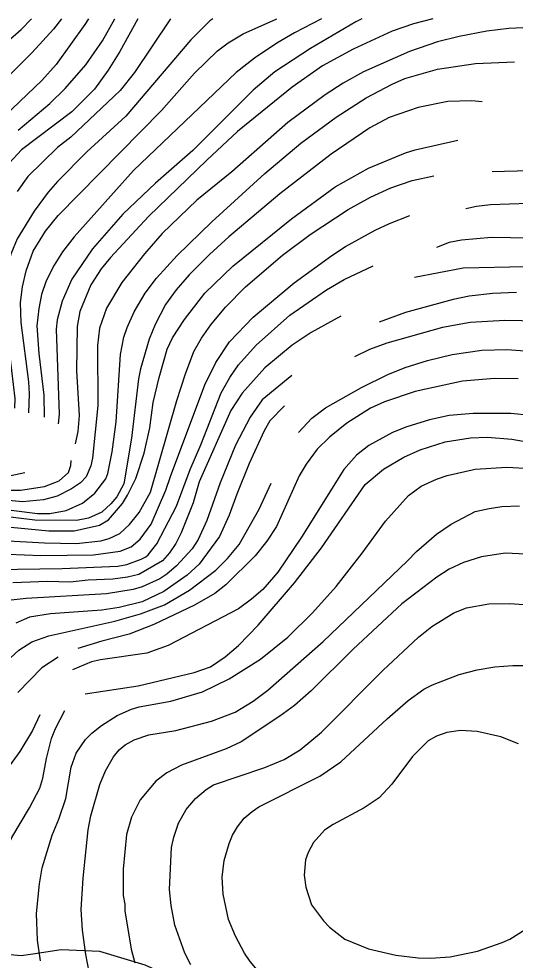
# Model space of a CAD drawing. Extents: x -555860 to -552701, y -1187050 to -1182291.
# Drawn here: x -553904 to -553621, y -1182827 to -1182291 of the extents above; entities that cross this region are included whole.
import ezdxf

# ---------------------------------------------------------------- set-up
doc = ezdxf.new("R2010")
doc.units = 0
for name, color, linetype in [('Level 30', 7, 'Continuous'), ('Level 40', 7, 'Continuous'), ('Level 41', 7, 'Continuous')]:
    doc.layers.add(name, color=color, linetype=linetype)

msp = doc.modelspace()

# ---------------------------------------------------------------- linework, layer by layer
at = {"layer": 'Level 30'}
msp.add_lwpolyline([(-553473.12, -1182923.31), (-553503.88, -1182917.28), (-553543.79, -1182906.13), (-553577.76, -1182898.75), (-553601.85, -1182894.67), (-553702.35, -1182883.31), (-553756.31, -1182866.39), (-553775.54, -1182855.31), (-553785.68, -1182850.27), (-553831.66, -1182829.57), (-553857.57, -1182821.84), (-553879.51, -1182820.8), (-553895.72, -1182823.27), (-553902.28, -1182824.27), (-553979.04, -1182817.47)], dxfattribs=at)
at = {"layer": 'Level 40'}
for points in [[(-553835.9, -1182290.51), (-553846.07, -1182309.05), (-553852.71, -1182319.78), (-553860.61, -1182330.5), (-553873.45, -1182343.49), (-553902.24, -1182365.22), (-553909.15, -1182372.7)], [(-553708.36, -1182290.51), (-553711.73, -1182292.26), (-553737.56, -1182307.36), (-553757.88, -1182320.62), (-553770.29, -1182331.21), (-553804.59, -1182365.5), (-553825.89, -1182384.13), (-553844.38, -1182401.77), (-553861.74, -1182421.52), (-553873.45, -1182438.74), (-553879.09, -1182451.3), (-553881.78, -1182462.02), (-553882.34, -1182467.39), (-553880.79, -1182515.65), (-553881.22, -1182521.18)], [(-553920.16, -1182578.87), (-553886.57, -1182582.11), (-553872.18, -1182582.11), (-553857.79, -1182579.01), (-553852.57, -1182575.9), (-553844.66, -1182566.59), (-553841.7, -1182561.93), (-553837.04, -1182552.34), (-553832.24, -1182537.95), (-553829.14, -1182523.55), (-553827.16, -1182509.16), (-553823.78, -1182494.76), (-553819.12, -1182478.68), (-553816.16, -1182472.32), (-553809.38, -1182461.74), (-553797.67, -1182446.78), (-553781.87, -1182431.4), (-553748.42, -1182404.45), (-553723.44, -1182386.24), (-553704.54, -1182375.66), (-553683.37, -1182366.77), (-553678.01, -1182365.08), (-553653.59, -1182359.57)], [(-553620.15, -1182446.5), (-553633.69, -1182447.06), (-553647.24, -1182448.48), (-553656.27, -1182450.31), (-553683.37, -1182457.79), (-553698.47, -1182463.29)], [(-553748.14, -1182493.63), (-553765.07, -1182507.6), (-553771.99, -1182517.34), (-553780.31, -1182533.43), (-553788.92, -1182554.88), (-553796.68, -1182576.33), (-553801.62, -1182587.05), (-553804.87, -1182592.42), (-553813.9, -1182602.15), (-553819.4, -1182606.95), (-553823.35, -1182609.49), (-553833.52, -1182614.15), (-553838.59, -1182615.7), (-553853.84, -1182618.1), (-553899.56, -1182620.78), (-553909.72, -1182621.91)], [(-553865.83, -1182674.97), (-553835.63, -1182670.44), (-553803.88, -1182662.83), (-553794.57, -1182659.59), (-553786.1, -1182653.94), (-553778.62, -1182647.59), (-553767.33, -1182635.88), (-553746.59, -1182611.75), (-553731.35, -1182591.85), (-553706.51, -1182555.86), (-553696.07, -1182546.98), (-553684.5, -1182540.2), (-553675.18, -1182536.11), (-553660.79, -1182531.45), (-553646.4, -1182529.2), (-553636.8, -1182528.91), (-553622.97, -1182530.04), (-553609.99, -1182532.3)], [(-553900.26, -1182549.09), (-553908.31, -1182550.93)], [(-553786.66, -1182769.94), (-553783.98, -1182760.34), (-553782.01, -1182755.55), (-553779.19, -1182750.75), (-553775.38, -1182745.95), (-553770.86, -1182742), (-553766.91, -1182739.46), (-553732.19, -1182721.96), (-553720.34, -1182713.77), (-553693.95, -1182689.22), (-553681.96, -1182678.92), (-553673.07, -1182672.43), (-553668.13, -1182669.89), (-553652.89, -1182663.96), (-553642.73, -1182661.28), (-553632.57, -1182659.73), (-553622.41, -1182658.88), (-553612.24, -1182658.88)], [(-553912.21, -1182770.71), (-553910.28, -1182762.6), (-553907.74, -1182756.96), (-553897.58, -1182740.02), (-553891.8, -1182728.73), (-553889.96, -1182723.09), (-553887.98, -1182711.8), (-553885.02, -1182700.51), (-553882.76, -1182694.87), (-553877.54, -1182684.56)], [(-553661.98, -1182862.12), (-553665.02, -1182863.07), (-553692.12, -1182868.58), (-553701.15, -1182869), (-553714.7, -1182867.17), (-553719.21, -1182865.76), (-553734.03, -1182859.12), (-553744.61, -1182852.63), (-553754.49, -1182845.44), (-553766.91, -1182833.44), (-553771.99, -1182827.52), (-553775.23, -1182822.72), (-553780.31, -1182813.12), (-553784.27, -1182803.53), (-553787.37, -1182789.13), (-553787.79, -1182779.53), (-553786.66, -1182769.94)]]:
    msp.add_lwpolyline(points, dxfattribs=at)
at = {"layer": 'Level 41'}
for points in [[(-553976.04, -1182458.45), (-553975.9, -1182446.22), (-553974.07, -1182432.11), (-553970.4, -1182416.3), (-553965.46, -1182402.47), (-553957.7, -1182374.81), (-553954.31, -1182364.94), (-553945.84, -1182345.18), (-553940.06, -1182334.88), (-553934.27, -1182326.83), (-553920.86, -1182312.58), (-553902.38, -1182296.64), (-553896.38, -1182290.51)], [(-553879.3, -1182290.51), (-553884.03, -1182296.49), (-553896.03, -1182309.76), (-553922.84, -1182336.15), (-553932.01, -1182347.44), (-553938.93, -1182358.73), (-553944.57, -1182370.02), (-553948.95, -1182381.3), (-553962.92, -1182423.64), (-553965.32, -1182434.65), (-553966.59, -1182444.81), (-553966.32, -1182461.86)], [(-553863.94, -1182290.51), (-553866.11, -1182293.81), (-553882.48, -1182316.53), (-553890.53, -1182325.56), (-553916.07, -1182349.84), (-553927.07, -1182363.81), (-553933.57, -1182375.66), (-553944.01, -1182397.39), (-553947.96, -1182407.27), (-553953.74, -1182427.03), (-553955.3, -1182444.53), (-553955.3, -1182453.28), (-553953.85, -1182468.58)], [(-553793.24, -1182290.51), (-553794.99, -1182291.7), (-553805.71, -1182302.56), (-553842.83, -1182345.89), (-553864.98, -1182366.35), (-553881.64, -1182383.14), (-553887, -1182389.35), (-553895.04, -1182400.07), (-553904.64, -1182415.88), (-553908.31, -1182424.49), (-553911.55, -1182437.19), (-553912.26, -1182445.66), (-553911.13, -1182465.97), (-553908.73, -1182482.91), (-553906.03, -1182506.85), (-553906.12, -1182512.22)], [(-553817.29, -1182290.51), (-553817.71, -1182290.99), (-553837.89, -1182321.05), (-553845.93, -1182331.35), (-553874.02, -1182357.88), (-553881.64, -1182363.81), (-553898.57, -1182380.32), (-553904.64, -1182388.93)], [(-553904.07, -1182353.93), (-553886.01, -1182338.69), (-553877.26, -1182330.22), (-553865.55, -1182316.67), (-553856.09, -1182303.13), (-553849.06, -1182290.51)], [(-553898.07, -1182514.95), (-553897.58, -1182504.08), (-553898.01, -1182497.3), (-553902.38, -1182463.44), (-553902.66, -1182452.15), (-553901.53, -1182443.11), (-553899.56, -1182434.08), (-553895.46, -1182422.79), (-553888.41, -1182411.5), (-553881.35, -1182402.47), (-553822.51, -1182342.64), (-553803.6, -1182321.47), (-553790.62, -1182308.77), (-553784.41, -1182304.11), (-553775.94, -1182299.03), (-553756.83, -1182290.51)], [(-553731.32, -1182290.51), (-553746.59, -1182298.47), (-553756.75, -1182304.4), (-553769.45, -1182312.86), (-553779.89, -1182321.05), (-553838.45, -1182376.93), (-553872.18, -1182414.61), (-553878.81, -1182423.22), (-553883.61, -1182430.84), (-553888.13, -1182439.73), (-553890.81, -1182447.63), (-553892.36, -1182455.53), (-553893.35, -1182465.41), (-553892.22, -1182481.22), (-553889.4, -1182504.92), (-553889.17, -1182517.45)], [(-553667.88, -1182290.51), (-553678.85, -1182293.39), (-553690.99, -1182297.62), (-553713.28, -1182307.78), (-553730.78, -1182317.38), (-553748, -1182329.37), (-553779.18, -1182354.75), (-553796.68, -1182370.98), (-553829.85, -1182403.04), (-553851.44, -1182426.46), (-553856.8, -1182432.95), (-553862.58, -1182441.99), (-553868.94, -1182457.23), (-553870.49, -1182465.69), (-553870.77, -1182491.09), (-553869.36, -1182516.49), (-553870.03, -1182525.52), (-553871.53, -1182532.57)], [(-553604.54, -1182295.14), (-553624.66, -1182295.93), (-553637.08, -1182297.62), (-553652.89, -1182300.59), (-553665.31, -1182303.69), (-553681.11, -1182309.05), (-553707.36, -1182320.77), (-553718.93, -1182327.12), (-553729.23, -1182333.75), (-553750.54, -1182349.55), (-553782.43, -1182377.64), (-553802.33, -1182393.72), (-553822.08, -1182412.77), (-553832.1, -1182424.35), (-553845.09, -1182440.72), (-553853.83, -1182455.25), (-553857.65, -1182466.82), (-553858.92, -1182476.7), (-553858.77, -1182510.85), (-553861.74, -1182540.77), (-553862.7, -1182545.2), (-553865.27, -1182551.35), (-553868.65, -1182554.88), (-553873.59, -1182558.26), (-553881.92, -1182562.5), (-553889.68, -1182564.61), (-553901.53, -1182565.74), (-553941.05, -1182561.93)], [(-553920.16, -1182568.99), (-553892.99, -1182572.31), (-553885.99, -1182572.31), (-553876.7, -1182570.54), (-553867.38, -1182566.45), (-553860.33, -1182560.66), (-553854.12, -1182552.62), (-553852.99, -1182549.52), (-553850.45, -1182537.1), (-553848.33, -1182520.16), (-553845.79, -1182481.78), (-553843.82, -1182471.9), (-553841.98, -1182466.26), (-553838.03, -1182457.51), (-553831.68, -1182446.78), (-553825.19, -1182438.32), (-553813.48, -1182425.33), (-553793.72, -1182406.14), (-553763.52, -1182378.62), (-553743.06, -1182361.41), (-553722.88, -1182346.45), (-553705.8, -1182335.44), (-553691.13, -1182327.68), (-553683.79, -1182324.58), (-553665.31, -1182319.21), (-553643.57, -1182315.97), (-553621.42, -1182314.98)], [(-553639.76, -1182337.84), (-553645.83, -1182337.28), (-553659.38, -1182337.7), (-553676.31, -1182340.95), (-553692.82, -1182346.73), (-553703.83, -1182352.66), (-553725.7, -1182367.62), (-553755.05, -1182390.2), (-553784.12, -1182414.75), (-553795.13, -1182424.77), (-553806.7, -1182436.34), (-553814.04, -1182444.81), (-553820.11, -1182453.27), (-553826.04, -1182464.56), (-553829.42, -1182473.03), (-553834.36, -1182489.96), (-553835.49, -1182495.61), (-553839.58, -1182529.48), (-553843.96, -1182555.44), (-553847.77, -1182562.78), (-553851.3, -1182566.87), (-553856.38, -1182571.53), (-553864, -1182575.06), (-553870.77, -1182576.33), (-553894.62, -1182576.19), (-553914.8, -1182573.65)], [(-553612.81, -1182377.07), (-553634.12, -1182377.64)], [(-553933.99, -1182586.63), (-553889.11, -1182589.03), (-553870.77, -1182589.31), (-553856.94, -1182587.9), (-553852.14, -1182586.49), (-553846.07, -1182583.67), (-553840.57, -1182578.59), (-553835.07, -1182571.67), (-553828.66, -1182560.2), (-553813.76, -1182508.03), (-553808.82, -1182492.79), (-553804.02, -1182480.09), (-553799.65, -1182472.47), (-553794.28, -1182464.84), (-553785.96, -1182454.69), (-553774.53, -1182443.26), (-553753.5, -1182425.19), (-553737.84, -1182413.34), (-553716.11, -1182399.09), (-553703.41, -1182392.17), (-553691.83, -1182386.81), (-553679.7, -1182382.57), (-553667.37, -1182379.87)], [(-553613.37, -1182395.7), (-553635.11, -1182396.55), (-553643.01, -1182397.39), (-553649.08, -1182398.8)], [(-553919.31, -1182595.1), (-553891.09, -1182596.22), (-553861.17, -1182595.8), (-553845.93, -1182593.68), (-553839.72, -1182591.28), (-553834.64, -1182586.91), (-553828.29, -1182578.3), (-553819.97, -1182559.11), (-553817.28, -1182551.15), (-553797.81, -1182499), (-553791.46, -1182486.3), (-553783.7, -1182474.58), (-553770.15, -1182460.47), (-553746.87, -1182441), (-553725.42, -1182425.33), (-553717.66, -1182420.25), (-553700.72, -1182410.94), (-553692.54, -1182407.13), (-553680.97, -1182402.47)], [(-553602.08, -1182415.74), (-553634.54, -1182415.03), (-553651.47, -1182416.58), (-553658.53, -1182417.99), (-553665.87, -1182420.72)], [(-553917.34, -1182604.13), (-553878.95, -1182603.7), (-553847.34, -1182602.29), (-553842.26, -1182601.3), (-553833.94, -1182598.34), (-553831.4, -1182596.93), (-553829.99, -1182595.94), (-553825.05, -1182589.59), (-553813.9, -1182568.14), (-553806.14, -1182547.26), (-553799.93, -1182533.15), (-553788.5, -1182503.51), (-553783.56, -1182494.76), (-553778.48, -1182487.71), (-553768.6, -1182476.42), (-553749.41, -1182459.34), (-553728.38, -1182444.81), (-553718.36, -1182439.02), (-553701.94, -1182431.25)], [(-553678.24, -1182437.64), (-553650.63, -1182432.39), (-553615.07, -1182431.54)], [(-553720.2, -1182459.91), (-553737.27, -1182469.22), (-553748, -1182476.42), (-553763.52, -1182489.26), (-553776.5, -1182503.79), (-553782.85, -1182513.67), (-553800.94, -1182554.22), (-553804.3, -1182566.17), (-553811.22, -1182583.38), (-553814.32, -1182589.45), (-553817.85, -1182594.81), (-553821.94, -1182599.19), (-553835.35, -1182607.09), (-553841.7, -1182608.5), (-553850.17, -1182609.77), (-553864.27, -1182610.26), (-553874.44, -1182611.47), (-553887.42, -1182611.04), (-553907.18, -1182611.75)], [(-553607.45, -1182462.73), (-553626.92, -1182462.31), (-553646.68, -1182463.57), (-553662.48, -1182466.4), (-553694.09, -1182475.29), (-553703.97, -1182478.96), (-553712.58, -1182483.05)], [(-553744.47, -1182526.09), (-553736.71, -1182518.05), (-553728.95, -1182512.12), (-553708.49, -1182500.55), (-553693.53, -1182493.07), (-553683.65, -1182489.12), (-553670.95, -1182485.17), (-553656.84, -1182481.78), (-553639.9, -1182479.24), (-553625.79, -1182478.96), (-553610.27, -1182480.09)], [(-553632.85, -1182495.47), (-553650.91, -1182497.02), (-553678.01, -1182502.8), (-553695.5, -1182508.73), (-553703.41, -1182512.4), (-553716.95, -1182520.87), (-553726.83, -1182528.91), (-553733.75, -1182535.69), (-553739.95, -1182544.15), (-553744.05, -1182550.93), (-553756.89, -1182579.72), (-553762.39, -1182588.04), (-553769.03, -1182596.37), (-553785.82, -1182612.88), (-553792.03, -1182617.82), (-553803.6, -1182624.59), (-553826.74, -1182635.46), (-553840.85, -1182641.1), (-553856.38, -1182645.05), (-553870.06, -1182649.28)], [(-553619.3, -1182495.61), (-553632.85, -1182495.47)], [(-553752.29, -1182510.91), (-553760.81, -1182519.51), (-553763.94, -1182525.24), (-553772.55, -1182543.87), (-553779.61, -1182561.37), (-553783.98, -1182573.22), (-553789.34, -1182585.5), (-553801.06, -1182601.16), (-553807.83, -1182607.37), (-553821.1, -1182616.83), (-553833.52, -1182622.61), (-553846.5, -1182625.86), (-553856.38, -1182627.41), (-553885.73, -1182629.39), (-553897.58, -1182631.36), (-553905.48, -1182634.75)], [(-553612.24, -1182516.5), (-553623.53, -1182515.36), (-553644.98, -1182515.36), (-553658.53, -1182516.5), (-553669.82, -1182519.03), (-553682.66, -1182522.99), (-553690.85, -1182526.23), (-553704.39, -1182533.57), (-553711.31, -1182539.07), (-553718.51, -1182547.26), (-553742.64, -1182585.78), (-553756.18, -1182605.82), (-553764.79, -1182615.56), (-553771.14, -1182621.2), (-553778.62, -1182626.56), (-553818.56, -1182647.45), (-553830.83, -1182651.97), (-553857.22, -1182655.64), (-553862.3, -1182656.76), (-553873.17, -1182661.42)], [(-553912.82, -1182558.97), (-553902.66, -1182558.97), (-553889.11, -1182556.85), (-553880.65, -1182553.61), (-553875.43, -1182548.95), (-553874.02, -1182545), (-553873.87, -1182542.18)], [(-553891.94, -1182783.2), (-553890.38, -1182774.17), (-553884.74, -1182755.55), (-553880.93, -1182746.51), (-553876.98, -1182734.66), (-553873.87, -1182716.88), (-553871.05, -1182708.84), (-553865.69, -1182701.07), (-553862.16, -1182697.41), (-553856.66, -1182693.17), (-553847.63, -1182687.39), (-553839.58, -1182683.72), (-553835.21, -1182682.45), (-553817.15, -1182679.2), (-553799.08, -1182673.98), (-553783.84, -1182666.5), (-553766.06, -1182655.35), (-553750.54, -1182642.79), (-553736.43, -1182628.82), (-553723.02, -1182613.86), (-553708.2, -1182594.96), (-553694.94, -1182576.75), (-553681.67, -1182562.07), (-553674.62, -1182556.71), (-553665.87, -1182552.76), (-553659.66, -1182550.65), (-553643.85, -1182547.12), (-553625.79, -1182545.85), (-553612.24, -1182546.69)], [(-553908.45, -1182654.51), (-553903.65, -1182650.13), (-553896.31, -1182645.47), (-553886.57, -1182641.95), (-553849.04, -1182633.62), (-553834.36, -1182629.53), (-553820.81, -1182624.31), (-553806.42, -1182615.98), (-553791.46, -1182604.55), (-553784.83, -1182597.92), (-553778.2, -1182590.02), (-553766.77, -1182569.84), (-553759.99, -1182555.02)], [(-553866.96, -1182780.1), (-553864.28, -1182752.44), (-553862.58, -1182744.54), (-553857.5, -1182726.76), (-553854.26, -1182718.86), (-553849.74, -1182710.95), (-553846.5, -1182707), (-553843.11, -1182704.18), (-553838.03, -1182701.22), (-553829.56, -1182698.39), (-553814.32, -1182695.85), (-553794, -1182690.63), (-553780.45, -1182685.41), (-553770.3, -1182679.2), (-553761.83, -1182672.99), (-553730.32, -1182645.26), (-553682.48, -1182599.51), (-553677.16, -1182593.97), (-553665.87, -1182584.09), (-553657.4, -1182578.3), (-553643.85, -1182571.25), (-553635.8, -1182569.54), (-553628.61, -1182568.28), (-553618.45, -1182567.86)], [(-553614.79, -1182595.52), (-553626.64, -1182594.95), (-553640.19, -1182597.07), (-553650.35, -1182600.32), (-553658.57, -1182603.98), (-553665.59, -1182608.5), (-553685.62, -1182623.74), (-553713.28, -1182649.57), (-553737.27, -1182673.27), (-553746.59, -1182681.6), (-553755.05, -1182687.81), (-553777.07, -1182702.34), (-553785.54, -1182706.3), (-553810.94, -1182715.61), (-553819.4, -1182719.98), (-553825.61, -1182724.78), (-553834.5, -1182735.51), (-553839.58, -1182745.38), (-553842.41, -1182755.26), (-553844.24, -1182775.02), (-553844.24, -1182789.84), (-553843.25, -1182794.78)], [(-553816.72, -1182762.6), (-553815.45, -1182756.68), (-553812.77, -1182748.77), (-553808.4, -1182740.87), (-553803.03, -1182734.66), (-553796.97, -1182729.58), (-553792.87, -1182726.9), (-553763.52, -1182717.02), (-553752.51, -1182712.36), (-553743.48, -1182707), (-553731.21, -1182696.84), (-553696.35, -1182661.7), (-553676.03, -1182642.79), (-553668.55, -1182636.73), (-553655.99, -1182628.82), (-553648.65, -1182626.14), (-553635.95, -1182623.74), (-553624.1, -1182623.6), (-553610.55, -1182624.45)], [(-553881.35, -1182654.08), (-553890.53, -1182660.29), (-553904.21, -1182674.26)], [(-553891.66, -1182687.1), (-553895.89, -1182695.99), (-553903.08, -1182707.85), (-553910.7, -1182718.43)], [(-553619.02, -1182703.61), (-553629.18, -1182699.52), (-553642.73, -1182696.42), (-553652.04, -1182695.99), (-553659.94, -1182696.98), (-553665.73, -1182699.1), (-553670.53, -1182701.78), (-553679.42, -1182710.67), (-553691.27, -1182726.48), (-553698.47, -1182734.24), (-553707.07, -1182740.02), (-553724.71, -1182749.48), (-553729.51, -1182752.72), (-553735.86, -1182759.78), (-553738.97, -1182765.42), (-553740.38, -1182769.66), (-553741.08, -1182778.41), (-553740.24, -1182785.18)], [(-553805.71, -1182829.49), (-553809.1, -1182822.72), (-553814.75, -1182806.91), (-553817, -1182795.62), (-553817.85, -1182786.59), (-553816.72, -1182762.6)], [(-553863.57, -1182833.44), (-553865.55, -1182823.56), (-553867.38, -1182809.73), (-553868.09, -1182797.88), (-553866.96, -1182780.1)], [(-553891.37, -1182827.23), (-553893.07, -1182815.38), (-553893.63, -1182800.14), (-553891.94, -1182783.2)], [(-553740.24, -1182785.18), (-553736.99, -1182795.2), (-553730.22, -1182804.37), (-553726.83, -1182807.9), (-553717.94, -1182814.81), (-553704.54, -1182820.32), (-553689.01, -1182823.99), (-553676.31, -1182825.4), (-553669.26, -1182825.54), (-553657.97, -1182824.83), (-553642.44, -1182821.73), (-553628.33, -1182816.79), (-553624.1, -1182814.81), (-553606.6, -1182803.81)], [(-553843.25, -1182794.78), (-553843.39, -1182798.73), (-553839.72, -1182820.46), (-553837.61, -1182828.36)]]:
    msp.add_lwpolyline(points, dxfattribs=at)

doc.saveas('drawing.dxf')
